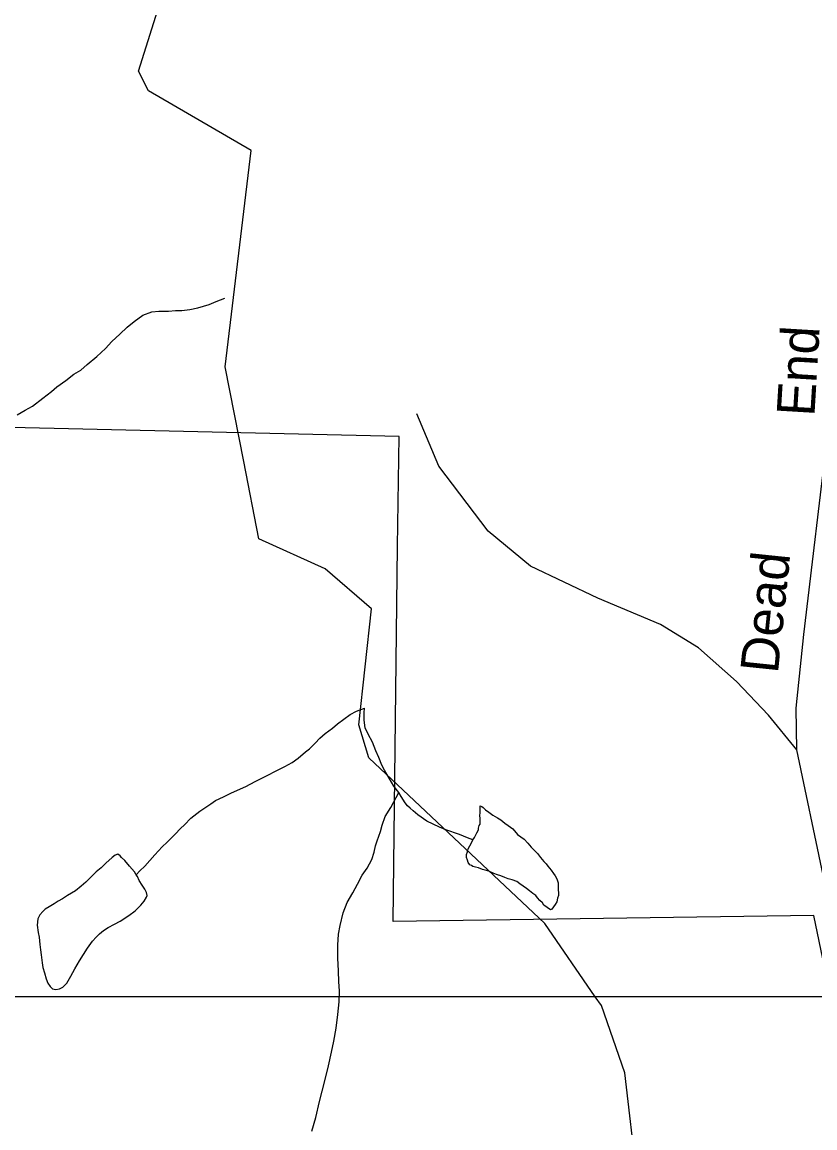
# Model space of a CAD drawing. Extents: x 2001466 to 2224147, y 644118 to 847247.
# Drawn here: x 2040029 to 2042019, y 745278 to 748055 of the extents above; entities that cross this region are included whole.
import ezdxf

# ---------------------------------------------------------------- set-up
doc = ezdxf.new("R2010")
doc.units = 0
for name, color, linetype in [('Exist Boundary Political City Limit New Hole', 7, 'Continuous'), ('Exist Hydrographic Creek Single Shore', 7, 'Continuous'), ('Exist Hydrographic Misc Water Feature', 7, 'Continuous'), ('Exist Road Non-System Type 51', 7, 'Continuous'), ('Exist Road Non-System Type 51 Label', 7, 'Continuous'), ('Map Preparation Boundary City Limit Buffer Line', 7, 'Continuous'), ('Map Preparation Inset Cut Line', 7, 'Continuous')]:
    doc.layers.add(name, color=color, linetype=linetype)

msp = doc.modelspace()

# ---------------------------------------------------------------- linework, layer by layer
at = {"layer": 'Exist Boundary Political City Limit New Hole'}
msp.add_lwpolyline([(2042102, 745400.8), (2042016.6, 745812.1), (2040960.5, 745796.6), (2040970.9, 746738.8), (2040975.4, 747014.3), (2038664.8, 747068.4), (2038415, 749146.9), (2037911, 749169.6), (2037784.4, 750371.8), (2038335, 750348.1)], dxfattribs=at)
at = {"layer": 'Exist Hydrographic Creek Single Shore'}
for points in [[(2040585.5, 746951.6), (2040539.1, 747189.6), (2040604.1, 747732.9), (2040346.1, 747882.5), (2040321.1, 747932.2), (2040412.2, 748222.4), (2040395.2, 748557.4), (2040286.3, 748664.6), (2040227.2, 748882.4), (2040219.2, 749099.1), (2040243.2, 749138), (2040251.2, 749272.3), (2040185.2, 749365.6), (2040210.2, 749404.5), (2040193.2, 749539.3), (2040251.2, 749623.5), (2040209.2, 749765.4), (2040267.2, 749856), (2040467.1, 750032.4), (2040436, 750149.8)], [(2041467.8, 745607.9), (2041341.3, 745791.9), (2040899.2, 746207.7), (2040874.2, 746290.3), (2040906.1, 746581.7), (2040790.1, 746682.5), (2040623.2, 746758), (2040585.5, 746951.6)], [(2041635.1, 744617.8), (2041542.2, 745417), (2041483.2, 745585.5), (2041467.8, 745607.9)]]:
    msp.add_lwpolyline(points, dxfattribs=at)
at = {"layer": 'Exist Hydrographic Misc Water Feature'}
for points in [[(2040016.8, 747069), (2040036.7, 747081), (2040055, 747091.2), (2040080.8, 747111.2), (2040102.5, 747127.3), (2040116.5, 747139.4), (2040138.6, 747155.1), (2040158.7, 747171.1), (2040176.8, 747181.4), (2040192.6, 747195.2), (2040216.4, 747215.5), (2040238.3, 747235.3), (2040254.5, 747253.6), (2040274.6, 747271.6), (2040292.4, 747289.6), (2040310.1, 747303.6), (2040332.4, 747319.6), (2040354.6, 747327.6), (2040372.2, 747329.8), (2040396.6, 747329.8), (2040414.2, 747331.5), (2040430.4, 747331.5), (2040450.3, 747333.8), (2040470, 747337.7), (2040498.3, 747346), (2040516.1, 747353.8), (2040538.3, 747361.8)], [(2040315.2, 745913.8), (2040324.8, 745923.7), (2040337.1, 745935.6), (2040362.6, 745963.8), (2040380.8, 745983.8), (2040393.1, 745995.7), (2040413, 746015.8), (2040426.7, 746029.9), (2040437, 746039.8), (2040452.8, 746056), (2040474.9, 746074.2), (2040490.5, 746084), (2040502.6, 746091.8), (2040514.5, 746100.2), (2040534.6, 746110.1), (2040554.5, 746120.1), (2040590.8, 746136.1), (2040614.4, 746148.3), (2040642.7, 746162.3), (2040668.3, 746176.2), (2040688.4, 746186.2), (2040706.6, 746196.4), (2040722.2, 746206.6), (2040740.3, 746222.5), (2040750.5, 746230.3), (2040764.3, 746244.5), (2040776.6, 746256.8), (2040789.9, 746268.6), (2040807.9, 746282.4), (2040820.4, 746292.7), (2040836.4, 746304.5), (2040852.4, 746316.7), (2040868.2, 746324.8), (2040888.3, 746332.7)], [(2040974.4, 746120.9), (2040962.3, 746136.9), (2040950.2, 746157), (2040938.3, 746177), (2040932.2, 746188.9), (2040924.6, 746208.8), (2040916.6, 746225), (2040908.4, 746246.9), (2040898.1, 746266.8), (2040890.2, 746283), (2040887.9, 746302.7), (2040887.9, 746321), (2040888.3, 746332.7)], [(2040756.3, 745270.5), (2040766.1, 745304.7), (2040775.7, 745344.6), (2040781.9, 745370.8), (2040791.7, 745406.7), (2040798.1, 745434.5), (2040805.9, 745468.6), (2040811.8, 745496.5), (2040817.6, 745528.9), (2040821.5, 745562.8), (2040825.2, 745594.7), (2040825.6, 745622.6), (2040823.7, 745644.8), (2040823.3, 745672.8), (2040821.5, 745704.8), (2040821.3, 745736.9), (2040823.3, 745764.5), (2040827.4, 745786.6), (2040834.8, 745818.8), (2040845.2, 745844.8), (2040859, 745868.6), (2040870.7, 745890.8), (2040882.8, 745912.9), (2040894.9, 745930.9), (2040907, 745952.6), (2040912.9, 745970.8), (2040916.4, 745986.9), (2040920.5, 745998.9), (2040928.7, 746022.7), (2040932.8, 746038.8), (2040940.6, 746060.7), (2040954.5, 746082.9), (2040974.4, 746120.9)], [(2041160.6, 746001.4), (2041146.7, 746007.1), (2041126.6, 746015.5), (2041092.7, 746027.1), (2041076.7, 746033.2), (2041060.8, 746041.3), (2041044.6, 746049), (2041022.6, 746064.9), (2041010.5, 746074.8), (2041002.7, 746080.9), (2040996.6, 746087.1), (2040990.6, 746094.9), (2040980.6, 746111), (2040974.4, 746120.9)], [(2041160.6, 746001.4), (2041164.7, 746007.3), (2041170.5, 746019.3), (2041174.8, 746027.2), (2041174.6, 746031.3), (2041176.4, 746037.5), (2041178.5, 746041.3), (2041178.7, 746045.3), (2041178.7, 746055.4), (2041178.3, 746063.2), (2041178.5, 746069.2), (2041178.5, 746075.3), (2041178.7, 746083.4), (2041178.5, 746087.5), (2041182.8, 746085.2), (2041186.2, 746083.4), (2041192.4, 746077.2), (2041200.4, 746071.6), (2041210.6, 746063.6), (2041222.7, 746057.2), (2041230.7, 746051.6), (2041240.4, 746043.6), (2041248.8, 746037.5), (2041260.7, 746029.6), (2041272.8, 746015.6), (2041289, 746003.4), (2041298.8, 745993.4), (2041306.4, 745983.7), (2041314.4, 745975.6), (2041322.4, 745967.5), (2041330.6, 745957.7), (2041338.8, 745947.5), (2041344.5, 745941.8), (2041348.6, 745935.5), (2041356.9, 745925.8), (2041362.6, 745917.6), (2041366.7, 745911.7), (2041371, 745903.7), (2041374.9, 745893.8), (2041374.9, 745883.7), (2041374.7, 745875.6), (2041375.1, 745869.8), (2041375.1, 745861.7), (2041372.6, 745855.6), (2041371, 745845.7), (2041367.1, 745839.8), (2041363, 745833.5), (2041358.7, 745827.7)], [(2041358.7, 745827.7), (2041355, 745825.8), (2041347, 745831.9), (2041339, 745837.6), (2041334.9, 745843.5), (2041328.8, 745849.7), (2041323, 745855.8), (2041318.9, 745861.7), (2041310.9, 745867.4), (2041302.9, 745873.5), (2041295.1, 745879.6), (2041286.7, 745885.7), (2041278.7, 745891.4), (2041270.9, 745897.4), (2041258.8, 745901.7), (2041249, 745903.6), (2041240.6, 745907.3), (2041230.7, 745911.6), (2041222.5, 745913.7), (2041213.1, 745917.6), (2041200.8, 745923.4), (2041191, 745925.3), (2041185, 745927.5), (2041175, 745931.4), (2041166.8, 745933.5), (2041160.6, 745935.2), (2041156.9, 745937.4), (2041152.8, 745939.2), (2041148.7, 745945.1), (2041146.9, 745951.1), (2041144.8, 745957.1), (2041144.8, 745965.2), (2041146.7, 745971.4), (2041148.9, 745979.2), (2041152.8, 745987.1), (2041158.8, 745997.2), (2041160.6, 746001.4)], [(2040315.2, 745913.8), (2040311.1, 745921.8), (2040298.8, 745935.8), (2040286.7, 745949.7), (2040278.7, 745957.5), (2040275.2, 745961.7), (2040269, 745965.4), (2040262.7, 745963.5), (2040254.9, 745957.4), (2040238.9, 745943.6), (2040227.2, 745931.7), (2040214.9, 745921.7), (2040203, 745909.3), (2040188.9, 745895.7), (2040177, 745885.3), (2040163, 745873.6), (2040143.4, 745861.6), (2040130.8, 745853.4), (2040119.2, 745847.4), (2040109.3, 745841.2), (2040097.4, 745833.3), (2040087, 745827.5), (2040081.4, 745821.5), (2040073.2, 745813.4), (2040068.9, 745803.1), (2040067.1, 745787.1), (2040069.3, 745769.4), (2040071.6, 745757.3), (2040073.2, 745739.2), (2040075.1, 745725.5), (2040077.3, 745713.4), (2040079.6, 745693.2), (2040081.4, 745681.2), (2040085.5, 745667.5), (2040089.4, 745653.1), (2040093.5, 745641.6), (2040099.3, 745633.4), (2040105.6, 745627.6), (2040113.6, 745625.6), (2040123.3, 745627.3), (2040131.7, 745631.4), (2040141.5, 745641.6), (2040151.3, 745659.6), (2040161.4, 745677.5), (2040173.3, 745697.6), (2040183.1, 745713.6), (2040193.6, 745729.5), (2040205.5, 745747.5), (2040215.1, 745757.4), (2040223.3, 745765.5), (2040233.2, 745773.7), (2040245.1, 745781.7), (2040261.3, 745789.8), (2040275, 745797.8), (2040297.3, 745811.8), (2040312.9, 745823.7), (2040327.1, 745837.8), (2040335.3, 745847.9), (2040341.2, 745857.9), (2040343.1, 745861.7), (2040341, 745869.7), (2040337.1, 745877.6), (2040330.8, 745887.9), (2040323, 745899.7), (2040318.7, 745909.6), (2040315.2, 745913.8)]]:
    msp.add_lwpolyline(points, dxfattribs=at)
at = {"layer": 'Exist Road Non-System Type 51'}
for points in [[(2042067, 743413.5), (2042152.3, 743613.5), (2042197.6, 743840.2), (2042209.6, 744546.9), (2042210.3, 744990.7), (2042197, 745124), (2042151.7, 745345.4), (2042084.5, 745642.5), (2042039.4, 745913), (2041973.4, 746227.9), (2041971.8, 746332.5), (2041991.1, 746517.7), (2042052.3, 747029.8), (2042073.5, 747277.3)], [(2041973.4, 746227.9), (2041902.6, 746315), (2041822, 746399.4), (2041726.7, 746483.7), (2041631.4, 746542.4), (2041473.8, 746608.4), (2041305.2, 746689.1), (2041198.9, 746777.1), (2041075.1, 746940), (2041020.1, 747072)]]:
    msp.add_lwpolyline(points, dxfattribs=at)
at = {"layer": 'Map Preparation Boundary City Limit Buffer Line'}
msp.add_lwpolyline([(2042102, 745400.8), (2042016.6, 745812.1), (2040960.5, 745796.6), (2040970.9, 746738.8), (2040975.4, 747014.3), (2038664.8, 747068.4), (2038415, 749146.9), (2037911, 749169.6), (2037784.4, 750371.8), (2038335, 750348.1)], dxfattribs=at)
at = {"layer": 'Map Preparation Inset Cut Line'}
for p, q in [((2041467.8, 745607.9), (2039495.6, 745607.9)), ((2042087.5, 745607.9), (2041467.8, 745607.9))]:
    msp.add_line(p, q, dxfattribs=at)

# ---------------------------------------------------------------- texts
at = {"layer": 'Exist Road Non-System Type 51 Label'}
for s, rotation, p in [('End', 86.5553, (2042017.6, 747063.7)), ('Dead', 84.0641, (2041926, 746417.6))]:
    msp.add_text(s, height=95, rotation=rotation, dxfattribs=at).set_placement(p)

doc.saveas('drawing.dxf')
